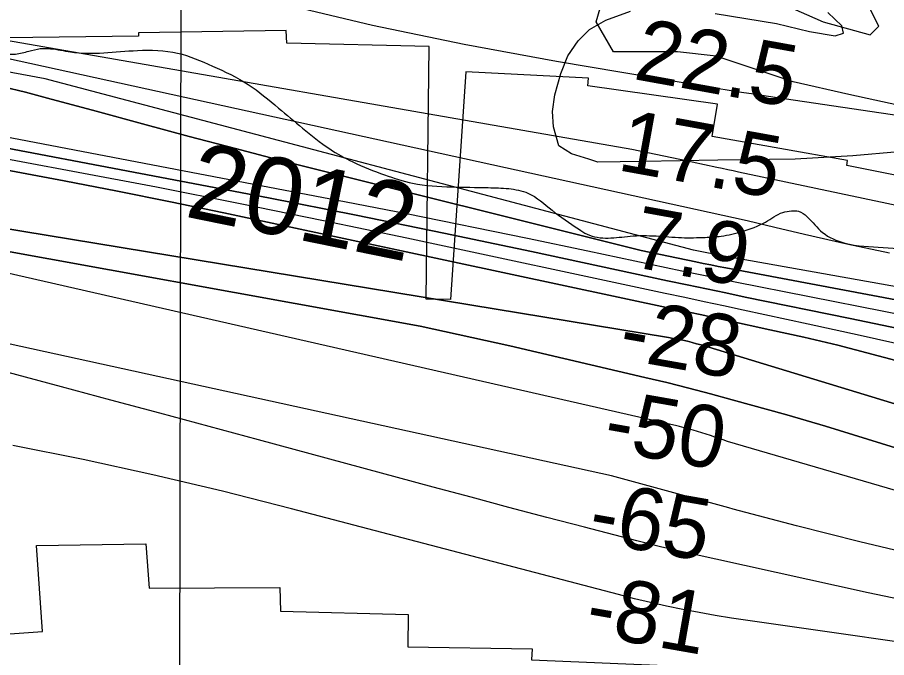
# Model space of a CAD drawing. Extents: x 3445503 to 3483459, y 540493 to 566012.
# Drawn here: x 3467732 to 3468672, y 552216 to 552909 of the extents above; entities that cross this region are included whole.
import ezdxf

# ---------------------------------------------------------------- set-up
doc = ezdxf.new("R2010")
doc.units = 0
for name, color, linetype in [('V-RIVR-EDGE', 7, 'Continuous'), ('V-RIVR-IDEN', 7, 'Continuous'), ('V-RIVR-RANG', 7, 'Continuous'), ('V-RRAP-RVMT', 7, 'Continuous'), ('V-SITE-VEGE', 7, 'Continuous'), ('V-TOPO-DPTH', 7, 'Continuous'), ('V-TOPO-MAJR', 7, 'Continuous'), ('V-TOPO-MINR', 7, 'Continuous'), ('V-TOPO-WATR', 7, 'Continuous'), ('V-WETL-SWMP', 7, 'Continuous')]:
    doc.layers.add(name, color=color, linetype=linetype)

msp = doc.modelspace()

# ---------------------------------------------------------------- linework, layer by layer
at = {"layer": 'V-RIVR-EDGE'}
msp.add_spline([(3466309.38, 552621.96), (3466349.7, 552619.42), (3466382.73, 552619.34), (3466411.93, 552618.58), (3466431.74, 552619.22), (3466456.43, 552621.25), (3466478.34, 552625.36), (3466500.25, 552626.35), (3466524.24, 552628.03), (3466536.75, 552627.65), (3466565.61, 552631.75), (3466586.13, 552632.4), (3466600.73, 552633.75), (3466616.03, 552634.41), (3466639.32, 552633.66), (3466653.57, 552633.62), (3466663.66, 552636.38), (3466670.96, 552636.71), (3466676.52, 552638.08), (3466689.38, 552636.31), (3466713.37, 552637.3), (3466728.67, 552638.65), (3466733.54, 552639.33), (3466741.19, 552639.31), (3466744.67, 552640.35), (3466765.88, 552643.43), (3466811.08, 552646.79), (3466822.21, 552647.81), (3466836.47, 552652.29), (3466848.28, 552649.83), (3466872.26, 552647.68), (3466895.55, 552644.84), (3466925.79, 552644.07), (3466966.46, 552642.93), (3466982.79, 552640.8), (3467002.6, 552635.19), (3467043.6, 552627.1), (3467061.67, 552625.66), (3467070.71, 552626.68), (3467078.71, 552629.09), (3467090.2, 552637.06), (3467099.25, 552641.56), (3467116.3, 552647.43), (3467156.66, 552659.15), (3467180.3, 552663.26), (3467190.05, 552666.71), (3467215.1, 552674.64), (3467224.5, 552681.23), (3467241.91, 552694.05), (3467256.19, 552704.44), (3467275.69, 552716.56), (3467305.63, 552735.6), (3467327.56, 552748.41), (3467352.29, 552766.43), (3467374.58, 552781.67), (3467388.85, 552788.24), (3467399.64, 552795.86), (3467402.78, 552801.76), (3467413.91, 552804.17), (3467419.48, 552807.63), (3467425.41, 552815.26), (3467432.37, 552818.72), (3467446.3, 552824.94), (3467466.13, 552834.63), (3467483.88, 552840.5), (3467499.18, 552841.5), (3467510.65, 552844.25), (3467520.05, 552847.71), (3467524.58, 552850.48), (3467538.49, 552854.96), (3467570.83, 552859.75), (3467609.08, 552864.17), (3467645.6, 552868.95), (3467670.28, 552869.58), (3467689.75, 552871.27), (3467696.01, 552871.26), (3467706.09, 552869.84), (3467716.52, 552869.47), (3467730.42, 552869.09), (3467744.68, 552872.18), (3467757.2, 552874.93), (3467768.33, 552874.9), (3467789.87, 552871.37), (3467862.18, 552872.93), (3467905.63, 552870.04), (3467943.49, 552856.05), (3467982.02, 552836.13), (3468014.64, 552810.68), (3468040.66, 552789.06), (3468070.15, 552766.39), (3468095.14, 552752.42), (3468129.53, 552738.43), (3468159.75, 552729.32), (3468202.15, 552725.39), (3468241.43, 552724.6), (3468263.67, 552723.5), (3468284.52, 552718.58), (3468310.55, 552700.09), (3468339.35, 552679.86), (3468348.37, 552674.28), (3468371.31, 552670.05), (3468394.95, 552672.07), (3468423.11, 552672.35), (3468450.57, 552670.55), (3468476.29, 552670.83), (3468493.33, 552672.18), (3468516.29, 552677.34), (3468541.34, 552687.36), (3468560.14, 552697.74), (3468569.53, 552699.45), (3468577.18, 552699.09), (3468586.55, 552693.15), (3468603.19, 552676.08), (3468627.15, 552664.55), (3468668.51, 552659.93), (3468712.66, 552659.12), (3468729.7, 552662.56), (3468746.74, 552667.38), (3468759.96, 552668.39), (3468773.15, 552661.75), (3468796.05, 552642.92), (3468815.14, 552632.1), (3468834.58, 552620.23), (3468847.09, 552617.42), (3468885.66, 552611.42), (3468924.92, 552605.06), (3468947.86, 552603.27), (3468956.91, 552605.33), (3468965.96, 552610.87), (3468970.84, 552616.42), (3468974.66, 552616.41), (3468976.73, 552609.8), (3468983.64, 552592.05), (3468990.57, 552583.69), (3469002.72, 552573.23), (3469014.52, 552565.91), (3469022.16, 552563.11), (3469029.11, 552562.39), (3469038.49, 552560.63), (3469047.86, 552555.39), (3469053.77, 552553.29), (3469073.92, 552550.81), (3469091.3, 552548.33), (3469106.58, 552542.04), (3469126.73, 552536.43), (3469142.71, 552533.61), (3469153.14, 552532.19), (3469162.52, 552528.34), (3469171.88, 552518.24), (3469185.76, 552509.51), (3469208.69, 552504.59), (3469232.67, 552501.75), (3469258.05, 552503.42), (3469277.18, 552507.55), (3469302.57, 552512.7), (3469341.87, 552520.6), (3469368.3, 552524.01), (3469396.11, 552521.51), (3469447.87, 552506.08), (3469526.01, 552475.99), (3469583.68, 552459.86), (3469651.08, 552445.09), (3469684.78, 552437.71), (3469730.66, 552432.73), (3469767.15, 552428.82), (3469829.71, 552423.45), (3469847.79, 552424.1), (3469856.83, 552424.07), (3469867.6, 552422.31), (3469876.28, 552418.46), (3469887.74, 552412.87), (3469925.6, 552399.22), (3469955.13, 552391.85), (3469977.36, 552385.88), (3470001.33, 552379.57), (3470024.27, 552378.47), (3470048.27, 552381.54), (3470074.01, 552388.43), (3470084.09, 552390.84), (3470093.83, 552391.51), (3470109.12, 552387.64), (3470138.28, 552372.97), (3470163.62, 552356.57), (3470192.44, 552345.72), (3470225.46, 552340.43), (3470241.79, 552339.34), (3470271.69, 552339.27), (3470310.96, 552335.7), (3470330.08, 552335.65), (3470358.59, 552336.27), (3470382.57, 552334.82), (3470398.21, 552331.31), (3470414.53, 552324.66), (3470435.02, 552316.62), (3470465.58, 552306.11), (3470481.55, 552297.03), (3470485.38, 552296.33), (3470491.63, 552295.97), (3470495.8, 552293.52), (3470499.96, 552290.73), (3470505.87, 552287.94), (3470526.71, 552283.02), (3470533.31, 552282.65), (3470539.22, 552282.64), (3470542.35, 552281.94), (3470544.08, 552279.5), (3470547.21, 552276.71), (3470551.37, 552273.57), (3470557.62, 552271.82), (3470564.57, 552269.71), (3470576.39, 552270.03), (3470585.77, 552269.31), (3470591.33, 552266.52), (3470613.56, 552258.47), (3470637.52, 552247.98), (3470666.69, 552234.35), (3470680.92, 552228.06), (3470696.55, 552223.15), (3470705.24, 552221.05), (3470710.45, 552221.03), (3470716.37, 552224.84), (3470726.81, 552226.21), (3470744.89, 552227.9), (3470772.01, 552229.92), (3470784.18, 552230.58), (3470792.17, 552230.22), (3470802.94, 552227.06), (3470818.58, 552226.67), (3470830.06, 552229.78), (3470835.98, 552233.58), (3470842.59, 552233.92), (3470861.01, 552232.83), (3470874.21, 552228.28), (3470890.18, 552221.28), (3470909.3, 552220.54), (3470935.37, 552220.48), (3470949.63, 552223.92), (3470960.76, 552226.32), (3470973.28, 552226.29), (3470997.6, 552221.71), (3471022.27, 552216.44), (3471070.56, 552205.19), (3471088.98, 552203.41), (3471111.92, 552203.01), (3471121.66, 552202.63), (3471127.91, 552201.58), (3471132.77, 552198.09), (3471136.58, 552193.21), (3471141.45, 552193.2), (3471145.63, 552195.97), (3471151.19, 552196.65), (3471156.75, 552196.64), (3471178.3, 552192.07), (3471192.54, 552188.21), (3471223.46, 552180.48), (3471265.84, 552168.56), (3471314.83, 552156.27), (3471351.3, 552145.4), (3471386.04, 552136.97), (3471401.34, 552136.59), (3471419.41, 552135.15), (3471433.66, 552131.99), (3471456.24, 552126.37), (3471476.74, 552123.19), (3471490.64, 552119.33), (3471513.9, 552109.19), (3471547.95, 552099.03), (3471579.56, 552092), (3471609.44, 552084.97), (3471637.24, 552078.65), (3471668.5, 552067.44), (3471684.82, 552061.84), (3471699.76, 552059.72), (3471716.44, 552054.46), (3471743.18, 552045.36), (3471759.5, 552035.93), (3471773.39, 552031.03), (3471788.67, 552023.34), (3471808.46, 552013.91), (3471820.61, 552009.01), (3471825.82, 552006.22), (3471833.45, 551997.16), (3471837.26, 551992.63), (3471849.41, 551987.39), (3471863.31, 551984.92), (3471900.51, 551985.87), (3471925.88, 551983.72), (3471961.68, 551978.07), (3472004.07, 551970.32), (3472058.26, 551955.59), (3472104.46, 551941.22), (3472151.7, 551925.11), (3472165.59, 551919.86), (3472170.8, 551915.33), (3472181.91, 551909.74), (3472191.98, 551907.28), (3472199.96, 551902.39), (3472208.99, 551898.9), (3472220.11, 551895.04), (3472235.39, 551890.14), (3472240.61, 551890.13), (3472245.47, 551889.77), (3472259.37, 551886.6), (3472269.45, 551885.19), (3472280.21, 551880.3), (3472294.81, 551878.87), (3472314.28, 551878.13), (3472330.27, 551879.13), (3472344.18, 551880.83), (3472354.25, 551878.72), (3472360.16, 551878.36), (3472367.81, 551879.04), (3472378.25, 551881.1), (3472386.24, 551881.08), (3472400.49, 551879.3), (3472427.26, 551878.19), (3472454.38, 551882.3), (3472479.76, 551882.93), (3472504.44, 551881.48), (3472524.95, 551881.43), (3472536.42, 551880.71), (3472544.41, 551877.9), (3472549.27, 551875.46), (3472555.18, 551875.44), (3472570.12, 551874.71), (3472580.21, 551875.73), (3472593.42, 551876.04), (3472610.1, 551875.66), (3472633.74, 551876.29), (3472647.29, 551873.48), (3472654.24, 551870.33), (3472660.15, 551870.32), (3472666.41, 551871.69), (3472682.05, 551870.96), (3472693.88, 551874.06), (3472707.1, 551879.59), (3472717.88, 551879.91), (3472730.73, 551876.4), (3472741.86, 551876.03), (3472753.68, 551876.69), (3472772.81, 551883.25), (3472794.03, 551888.41), (3472814.55, 551891.14), (3472833.33, 551892.83), (3472843.41, 551894.55), (3472860.46, 551899.37), (3472888.28, 551905.56), (3472914.02, 551910.02), (3472934.19, 551912.4), (3472958.18, 551913.73), (3472986.34, 551913.66), (3473020.75, 551912.88), (3473048.56, 551912.46), (3473074.99, 551916.22), (3473094.82, 551921.74), (3473113.96, 551930.38), (3473134.14, 551940.41), (3473153.29, 551952.18), (3473173.49, 551967.43), (3473183.94, 551974.01), (3473198.2, 551977.8), (3473219.4, 551974.96), (3473232.25, 551969.02), (3473250.3, 551958.55), (3473256.55, 551955.06), (3473269.4, 551952.07)], degree=3, dxfattribs=at)
at = {"layer": 'V-RIVR-RANG'}
msp.add_line((3467910.2, 553391.56), (3467907.49, 552095.56), dxfattribs=at)
at = {"layer": 'V-RRAP-RVMT'}
for points in [[(3468200.74, 552603.74), (3468174.36, 552604.09), (3468177.85, 552877.08), (3468023.65, 552880.89), (3468023.23, 552894.48), (3467863.47, 552892.05), (3467863.54, 552888.47), (3467720.77, 552886.66), (3467720.48, 552883.41), (3467564.53, 552871.24), (3467564.33, 552861.84), (3467421.61, 552852.51)], [(3468217.36, 552850.02), (3468200.74, 552603.74)], [(3469008.37, 552567.62), (3469008.44, 552567.91), (3468999.74, 552570.03), (3469003.2, 552572.92), (3468913.9, 552668.82), (3468919.63, 552697.87), (3468768.26, 552729), (3468766.42, 552721.28), (3468629.33, 552748.71), (3468630.12, 552754.08), (3468483.77, 552779.89), (3468489.46, 552814.9), (3468349.28, 552834.76), (3468350.03, 552843.03), (3468217.36, 552850.02)], [(3467602.61, 552249.97), (3467603.6, 552233.41), (3467759.55, 552244.3), (3467753.1, 552337.4), (3467871.13, 552339.42), (3467875.01, 552291.43), (3468016.1, 552292.03), (3468017.02, 552266.53), (3468154.99, 552262.93)], [(3468154.99, 552262.93), (3468154.53, 552227.83), (3468288.93, 552225.69), (3468288.43, 552213.81), (3468433.04, 552207.66), (3468431.8, 552185.68), (3468553.54, 552179.7), (3468548.14, 552121.07), (3468679.53, 552109.37), (3468682.24, 552129.47), (3468794.95, 552116.22), (3468791.43, 552091.45), (3468903.11, 552075.88)]]:
    msp.add_lwpolyline(points, dxfattribs=at)
at = {"layer": 'V-SITE-VEGE'}
for points in [[(3468685.16, 552763.33), (3468635.67, 552758.98), (3468573.49, 552755.32), (3468489.9, 552754.26), (3468408.3, 552752.82), (3468359.97, 552752.04), (3468350.43, 552755.53), (3468331.77, 552761.32), (3468317.83, 552769.93), (3468312.12, 552790.49), (3468311.2, 552807.12), (3468313.43, 552824.97), (3468319.98, 552848), (3468327.76, 552867.08), (3468338.72, 552883.41), (3468350.9, 552895.79), (3468368.65, 552905.83), (3468395.52, 552915.55)], [(3468487.06, 552913.11), (3468553.31, 552902.15), (3468589.04, 552893.32), (3468616.81, 552888.78), (3468625.9, 552891.63), (3468623.85, 552899.54), (3468608.68, 552914.07)]]:
    msp.add_lwpolyline(points, dxfattribs=at)
at = {"layer": 'V-TOPO-DPTH'}
for points in [[(3468675.43, 552653.59), (3468629.45, 552663.62), (3468583.55, 552674.05), (3468551.34, 552681.58), (3468521.63, 552688.65), (3467663.27, 552877.03), (3467643.48, 552880.35), (3467623.63, 552883.27), (3467603.72, 552885.61), (3467583.74, 552887.56), (3466662.53, 552710.13)], [(3468902.44, 552561.7), (3468498.42, 552637.77), (3468490.28, 552639.33), (3468482.15, 552640.93), (3468474.02, 552642.57), (3468465.91, 552644.26), (3468407.06, 552656.66), (3468018.6, 552753.68), (3467968.3, 552766.82), (3467918.03, 552780.08), (3467867.82, 552793.54), (3467817.64, 552807.13), (3467765.06, 552821.48), (3467741.13, 552827.69), (3467717.1, 552833.52), (3467692.95, 552838.76), (3467668.7, 552843.61), (3467628.34, 552851.17), (3467624.19, 552851.89), (3467620.04, 552852.51), (3467615.87, 552853.01), (3467611.69, 552853.42), (3466656.88, 552617.31)], [(3466656.88, 552617.31), (3467611.69, 552853.42), (3467615.87, 552853.01), (3467620.04, 552852.51), (3467624.19, 552851.89), (3467628.34, 552851.17), (3467668.7, 552843.61), (3467692.95, 552838.76), (3467717.1, 552833.52), (3467741.13, 552827.69), (3467765.06, 552821.48), (3467817.64, 552807.13), (3467867.82, 552793.54), (3467918.03, 552780.08), (3467968.3, 552766.82), (3468018.6, 552753.68), (3468407.06, 552656.66), (3468465.91, 552644.26), (3468474.02, 552642.57), (3468482.15, 552640.93), (3468490.28, 552639.33), (3468498.42, 552637.77), (3468902.44, 552561.7)], [(3466646.81, 552580.07), (3466728.91, 552591.41), (3466737.4, 552592.87), (3466745.8, 552594.69), (3467569.48, 552788.91), (3467590.92, 552787.81), (3467612.28, 552786.04), (3467633.53, 552783.24), (3467654.7, 552779.76), (3467909.01, 552731.72), (3468004, 552713.42), (3468098.89, 552694.68), (3468193.65, 552675.25), (3468288.31, 552655.37), (3468435.57, 552623.9), (3468456.54, 552619.44), (3468477.52, 552615.01), (3468498.52, 552610.63), (3468519.51, 552606.28), (3468633.08, 552582.86), (3468710.87, 552566.82)], [(3466646.81, 552580.07), (3466728.91, 552591.41), (3466737.4, 552592.87), (3466745.8, 552594.69), (3467569.48, 552788.91), (3467590.92, 552787.81), (3467612.28, 552786.04), (3467633.53, 552783.24), (3467654.7, 552779.76), (3467909.01, 552731.72), (3468004, 552713.42), (3468098.89, 552694.68), (3468193.65, 552675.25), (3468288.31, 552655.37), (3468435.57, 552623.9), (3468456.54, 552619.44), (3468477.52, 552615.01), (3468498.52, 552610.63), (3468519.51, 552606.28), (3468633.08, 552582.86), (3468710.87, 552566.82)], [(3469058.51, 552438.16), (3468619.7, 552554.32), (3468582.97, 552562.74), (3468546.17, 552570.91), (3468500.45, 552580.82), (3468486.47, 552583.84), (3468472.5, 552586.85), (3468458.52, 552589.85), (3468444.54, 552592.84), (3467955.59, 552697.17), (3467898.11, 552709.18), (3467840.56, 552720.86), (3467782.92, 552732.06), (3467725.21, 552742.92), (3467628.63, 552760.68), (3467619.14, 552762.2), (3467609.62, 552763.42), (3467600.05, 552764.2), (3467590.45, 552764.69), (3466818.12, 552568.61), (3466610.49, 552518.58)], [(3466610.49, 552518.58), (3466818.12, 552568.61), (3467590.45, 552764.69), (3467600.05, 552764.2), (3467609.62, 552763.42), (3467619.14, 552762.2), (3467628.63, 552760.68), (3467725.21, 552742.92), (3467782.92, 552732.06), (3467840.56, 552720.86), (3467898.11, 552709.18), (3467955.59, 552697.17), (3468444.54, 552592.84), (3468458.52, 552589.85), (3468472.5, 552586.85), (3468486.47, 552583.84), (3468500.45, 552580.82), (3468546.17, 552570.91), (3468582.97, 552562.74), (3468619.7, 552554.32), (3469058.51, 552438.16)], [(3469105.79, 552361.17), (3468471.96, 552554.44), (3468466.95, 552555.81), (3468461.92, 552557.11), (3468456.88, 552558.36), (3468451.82, 552559.52), (3468446.74, 552560.6), (3468441.64, 552561.58), (3468436.52, 552562.48), (3467629.26, 552695.03), (3467602.04, 552697.74), (3467574.71, 552698.94), (3466614.62, 552498.82)], [(3466614.62, 552498.82), (3467574.71, 552698.94), (3467602.04, 552697.74), (3467629.26, 552695.03), (3468436.52, 552562.48), (3468441.64, 552561.58), (3468446.74, 552560.6), (3468451.82, 552559.52), (3468456.88, 552558.36), (3468461.92, 552557.11), (3468466.95, 552555.81), (3468471.96, 552554.44), (3469105.79, 552361.17)], [(3469044.17, 552330.95), (3468606.39, 552466.58), (3468564.42, 552478.73), (3468505.51, 552495.19), (3468481.96, 552501.6), (3468458.36, 552507.8), (3468434.68, 552513.69), (3468410.94, 552519.37), (3468264.81, 552553.3), (3468167.78, 552574.88), (3467630.85, 552672.02), (3467615.15, 552674.2), (3467599.42, 552675.78), (3467583.62, 552676.49), (3467567.77, 552676.61), (3466631.41, 552480.11)], [(3466631.41, 552480.11), (3467567.77, 552676.61), (3467583.62, 552676.49), (3467599.42, 552675.78), (3467615.15, 552674.2), (3467630.85, 552672.02), (3468167.78, 552574.88), (3468264.81, 552553.3), (3468410.94, 552519.37), (3468434.68, 552513.69), (3468458.36, 552507.8), (3468481.96, 552501.6), (3468505.51, 552495.19), (3468564.42, 552478.73), (3468606.39, 552466.58), (3469044.17, 552330.95)]]:
    msp.add_lwpolyline(points, dxfattribs=at)
at = {"layer": 'V-TOPO-MAJR'}
msp.add_lwpolyline([(3468950.05, 552318.71), (3468500.28, 552450.14), (3468495.66, 552451.69), (3468491.04, 552453.26), (3468486.43, 552454.85), (3468481.82, 552456.46), (3468477.21, 552458.02), (3468472.57, 552459.52), (3468467.9, 552460.92), (3468463.21, 552462.25), (3468456.09, 552464.18), (3468453.48, 552464.87), (3468450.86, 552465.54), (3468448.23, 552466.18), (3468445.6, 552466.8), (3467720.28, 552632.4)], dxfattribs=at)
at = {"layer": 'V-TOPO-MINR'}
for points in [[(3469049.44, 552748.54), (3468542.14, 552823.5), (3468528.78, 552825.52), (3468515.43, 552827.59), (3468502.09, 552829.74), (3468488.76, 552831.94), (3468315.34, 552861.16), (3468215.65, 552879.54), (3468116.42, 552899.97), (3468017.86, 552923.46), (3467919.76, 552948.99), (3467654.49, 553022.42)], [(3468865.45, 552666.84), (3468512.12, 552741.47), (3468506.32, 552742.7), (3468500.51, 552743.93), (3468494.7, 552745.17), (3468488.9, 552746.42), (3468448.8, 552755.06), (3468422.92, 552760.48), (3468396.99, 552765.68), (3467680.81, 552890.44), (3467653.16, 552894.86), (3467625.45, 552898.77), (3467597.65, 552901.95), (3467569.78, 552904.63), (3466621.03, 552756.74)], [(3468675.43, 552653.59), (3468629.45, 552663.62), (3468583.55, 552674.05), (3468551.34, 552681.58), (3468521.63, 552688.65), (3467663.27, 552877.03), (3467643.48, 552880.35), (3467623.63, 552883.27), (3467603.72, 552885.61), (3467583.74, 552887.56), (3466662.53, 552710.13)], [(3469069.51, 552548.31), (3468488.64, 552652), (3468484.27, 552652.81), (3468482.08, 552653.24), (3468479.91, 552653.68), (3468463.42, 552657.1), (3467762.31, 552842.18), (3467645.78, 552864.02), (3467633.83, 552866.07), (3467621.83, 552867.87), (3467609.79, 552869.3), (3467597.72, 552870.49), (3466638.37, 552665.1)], [(3468749.7, 552574.9), (3468508.74, 552622.49), (3468494.31, 552625.37), (3468479.89, 552628.3), (3468465.49, 552631.29), (3468451.09, 552634.33), (3468349.38, 552656), (3468284.1, 552669.7), (3468153.33, 552696.14), (3468087.85, 552708.87), (3467667.72, 552789.22), (3467640.71, 552793.71), (3467613.6, 552797.32), (3467586.35, 552799.61), (3467559, 552801.02), (3466700.28, 552604.89)], [(3468710.87, 552566.82), (3468633.08, 552582.86), (3468519.51, 552606.28), (3468498.52, 552610.63), (3468477.52, 552615.01), (3468456.54, 552619.44), (3468435.57, 552623.9), (3468288.31, 552655.37), (3468193.65, 552675.25), (3468098.89, 552694.68), (3468004, 552713.42), (3467909.01, 552731.72), (3467654.7, 552779.76), (3467633.53, 552783.24), (3467612.28, 552786.04), (3467590.92, 552787.81), (3467569.48, 552788.91), (3466745.8, 552594.69), (3466737.4, 552592.87), (3466728.91, 552591.41), (3466646.81, 552580.07)], [(3468700.04, 552551.93), (3468643.9, 552564.7), (3468587.66, 552577.05), (3468517.18, 552592.13), (3468496.12, 552596.63), (3468475.05, 552601.14), (3468453.98, 552605.65), (3468432.91, 552610.15), (3468153.6, 552669.87), (3468063.43, 552688.77), (3467973.16, 552707.21), (3467882.74, 552724.93), (3467792.24, 552742.17), (3467641.67, 552770.25), (3467626.34, 552772.73), (3467610.95, 552774.73), (3467595.49, 552776.01), (3467579.97, 552776.8), (3466773.34, 552580.79), (3466666.44, 552562.71)], [(3469058.51, 552438.16), (3468619.7, 552554.32), (3468582.97, 552562.74), (3468546.17, 552570.91), (3468500.45, 552580.82), (3468486.47, 552583.84), (3468472.5, 552586.85), (3468458.52, 552589.85), (3468444.54, 552592.84), (3467955.59, 552697.17), (3467898.11, 552709.18), (3467840.56, 552720.86), (3467782.92, 552732.06), (3467725.21, 552742.92), (3467628.63, 552760.68), (3467619.14, 552762.2), (3467609.62, 552763.42), (3467600.05, 552764.2), (3467590.45, 552764.69), (3466818.12, 552568.61), (3466610.49, 552518.58)], [(3469105.79, 552361.17), (3468471.96, 552554.44), (3468466.95, 552555.81), (3468461.92, 552557.11), (3468456.88, 552558.36), (3468451.82, 552559.52), (3468446.74, 552560.6), (3468441.64, 552561.58), (3468436.52, 552562.48), (3467629.26, 552695.03), (3467602.04, 552697.74), (3467574.71, 552698.94), (3466614.62, 552498.82)], [(3469044.17, 552330.95), (3468606.39, 552466.58), (3468564.42, 552478.73), (3468505.51, 552495.19), (3468481.96, 552501.6), (3468458.36, 552507.8), (3468434.68, 552513.69), (3468410.94, 552519.37), (3468264.81, 552553.3), (3468167.78, 552574.88), (3467630.85, 552672.02), (3467615.15, 552674.2), (3467599.42, 552675.78), (3467583.62, 552676.49), (3467567.77, 552676.61), (3466631.41, 552480.11)], [(3468785.65, 552307.47), (3468643.52, 552341.58), (3468609.19, 552350), (3468574.9, 552358.64), (3468540.71, 552367.62), (3468506.57, 552376.82), (3468501.77, 552378.14), (3468470.08, 552386.85), (3468438.38, 552395.56), (3468406.69, 552404.27), (3468375, 552412.98), (3467625.35, 552576.96), (3467606.91, 552579.47), (3467588.44, 552580.95), (3467569.91, 552580.91), (3467551.34, 552579.84), (3467467.89, 552571.55), (3467459.81, 552570.42), (3467451.83, 552568.89), (3467443.99, 552566.74), (3467436.25, 552564.18), (3466664.29, 552443.34)], [(3468728.44, 552270.35), (3468652.26, 552286.43), (3468453.39, 552330.32), (3468440.59, 552333.22), (3468427.82, 552336.21), (3468415.07, 552339.35), (3468402.36, 552342.58), (3468345.8, 552357.26), (3468304.83, 552367.96), (3468263.89, 552378.74), (3468222.98, 552389.65), (3468182.1, 552400.65), (3467993.01, 552451.8), (3467939.8, 552466.17), (3467886.57, 552480.51), (3467833.34, 552494.79), (3467780.09, 552509.05), (3467717.06, 552525.89)], [(3469036.14, 552182.93), (3468522.35, 552256.38), (3468504.7, 552259.04), (3468487.08, 552261.9), (3468469.51, 552265.03), (3468451.96, 552268.35), (3468434.49, 552271.97), (3468417.05, 552275.81), (3468399.7, 552279.97), (3468382.39, 552284.35), (3468028.97, 552377.32), (3467954.04, 552396.21), (3467878.88, 552414.08), (3467803.37, 552430.4), (3467727.63, 552445.69)]]:
    msp.add_lwpolyline(points, dxfattribs=at)
at = {"layer": 'V-TOPO-WATR'}
msp.add_lwpolyline([(3468902.44, 552561.7), (3468498.42, 552637.77), (3468490.28, 552639.33), (3468482.15, 552640.93), (3468474.02, 552642.57), (3468465.91, 552644.26), (3468407.06, 552656.66), (3468018.6, 552753.68), (3467968.3, 552766.82), (3467918.03, 552780.08), (3467867.82, 552793.54), (3467817.64, 552807.13), (3467765.06, 552821.48), (3467741.13, 552827.69), (3467717.1, 552833.52), (3467692.95, 552838.76), (3467668.7, 552843.61), (3467628.34, 552851.17), (3467624.19, 552851.89), (3467620.04, 552852.51), (3467615.87, 552853.01), (3467611.69, 552853.42), (3466656.88, 552617.31)], dxfattribs=at)
at = {"layer": 'V-WETL-SWMP'}
for points in [[(3468696.2, 552811.33), (3468631.4, 552825.21), (3468571.24, 552839.1), (3468487.93, 552866.87), (3468446.28, 552871.49), (3468376.86, 552871.49), (3468358.35, 552903.89), (3468367.6, 552936.29)], [(3468561.98, 552922.4), (3468603.63, 552903.89), (3468654.54, 552890.01), (3468663.8, 552899.26), (3468654.54, 552917.78)]]:
    msp.add_lwpolyline(points, dxfattribs=at)

# ---------------------------------------------------------------- texts
at = {"layer": 'V-RIVR-IDEN'}
msp.add_text(' 2012', height=83, rotation=348.49083, dxfattribs=at).set_placement((3467881.77, 552699.72))
at = {"layer": 'V-RIVR-RANG'}
for s, rotation, p in [('22.5', 349.74833, (3468397.38, 552842.22)), ('17.5', 349.74833, (3468379.82, 552743.77)), ('7.9', 349.74833, (3468394.71, 552639.45)), ('-28', 350.03044, (3468380.88, 552539.92)), ('-50', 350.03044, (3468364.11, 552441.34)), ('-65', 350.03044, (3468347.85, 552342.66)), ('-81', 350.03044, (3468344.58, 552241.71))]:
    msp.add_text(s, height=67, rotation=rotation, dxfattribs=at).set_placement(p)

doc.saveas('drawing.dxf')
